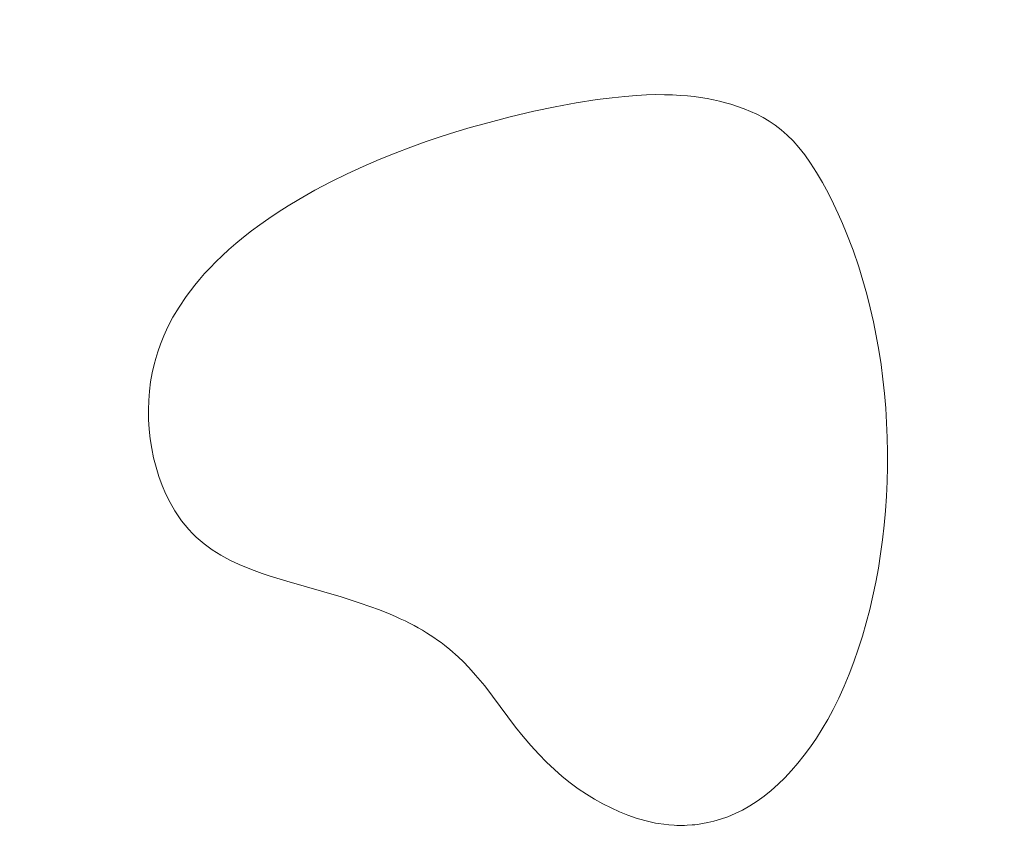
# Model space of a CAD drawing. Header units: millimetres. Extents: x -159 to 180, y -161 to 116.
# Tile 286 of 656: x -115 to -105, y 68 to 76. Entities that reach past the tile are written whole.
import ezdxf

# ---------------------------------------------------------------- set-up
doc = ezdxf.new("R2010")
doc.units = ezdxf.units.MM
doc.header["$MEASUREMENT"] = 0
doc.layers.add('Layer 1', color=7, linetype='Continuous')

msp = doc.modelspace()

# ---------------------------------------------------------------- linework, layer by layer
at = {"layer": 'Layer 1', "color": 18, "lineweight": 9}
for points, knots in [([(-158.5852, -104.074), (-158.5852, -104.074), (179.5952, -104.074), (179.5952, -104.074), (179.5952, -104.074), (179.5952, -104.074), (179.5952, 115.719), (179.5952, 115.719), (179.5952, 115.719), (179.5952, 115.719), (-158.5852, 115.719), (-158.5852, 115.719), (-158.5852, 115.719), (-158.5852, 115.719), (-158.5852, -104.074), (-158.5852, -104.074)], [0, 0, 0, 0, 0.2, 0.2, 0.2, 0.2, 0.4, 0.4, 0.4, 0.4, 0.6, 0.6, 0.6, 0.6, 1, 1, 1, 1]), ([(-53.028, 102.6565), (-53.028, 102.6565), (-53.028, 107.425), (-53.028, 107.425), (-53.028, 107.425), (-53.028, 107.425), (-57.7969, 107.425), (-57.7969, 107.425), (-57.7969, 107.425), (-57.7969, 107.425), (-57.7969, 110.425), (-57.7969, 110.425), (-57.7969, 110.425), (-57.7969, 110.425), (-65.7565, 110.425), (-65.7565, 110.425), (-65.7565, 110.425), (-65.7565, 110.425), (-65.7565, 107.425), (-65.7565, 107.425), (-65.7565, 107.425), (-65.7565, 107.425), (-73.4619, 107.425), (-73.4619, 107.425), (-73.4619, 107.425), (-73.4619, 107.425), (-73.4619, 110.425), (-73.4619, 110.425), (-73.4619, 110.425), (-73.4619, 110.425), (-81.4214, 110.425), (-81.4214, 110.425), (-81.4214, 110.425), (-81.4214, 110.425), (-81.4214, 107.425), (-81.4214, 107.425), (-81.4214, 107.425), (-81.4214, 107.425), (-89.1268, 107.425), (-89.1268, 107.425), (-89.1268, 107.425), (-89.1268, 107.425), (-89.1268, 110.425), (-89.1268, 110.425), (-89.1268, 110.425), (-89.1268, 110.425), (-97.0863, 110.425), (-97.0863, 110.425), (-97.0863, 110.425), (-97.0863, 110.425), (-97.0863, 107.425), (-97.0863, 107.425), (-97.0863, 107.425), (-97.0863, 107.425), (-104.7918, 107.425), (-104.7918, 107.425), (-104.7918, 107.425), (-104.7918, 107.425), (-104.7918, 110.425), (-104.7918, 110.425), (-104.7918, 110.425), (-104.7918, 110.425), (-112.7512, 110.425), (-112.7512, 110.425), (-112.7512, 110.425), (-112.7512, 110.425), (-112.7512, 107.425), (-112.7512, 107.425), (-112.7512, 107.425), (-112.7512, 107.425), (-120.4567, 107.425), (-120.4567, 107.425), (-120.4567, 107.425), (-120.4567, 107.425), (-120.4567, 110.425), (-120.4567, 110.425), (-120.4567, 110.425), (-120.4567, 110.425), (-128.4161, 110.425), (-128.4161, 110.425), (-128.4161, 110.425), (-128.4161, 110.425), (-128.4161, 107.425), (-128.4161, 107.425), (-128.4161, 107.425), (-128.4161, 107.425), (-136.1216, 107.425), (-136.1216, 107.425), (-136.1216, 107.425), (-136.1216, 107.425), (-136.1216, 110.425), (-136.1216, 110.425), (-136.1216, 110.425), (-136.1216, 110.425), (-144.0811, 110.425), (-144.0811, 110.425), (-144.0811, 110.425), (-144.0811, 110.425), (-144.0811, 107.425), (-144.0811, 107.425), (-144.0811, 107.425), (-144.0811, 107.425), (-148.85, 107.425), (-148.85, 107.425), (-148.85, 107.425), (-148.85, 107.425), (-148.85, 102.6565), (-148.85, 102.6565), (-148.85, 102.6565), (-148.85, 102.6565), (-151.85, 102.6565), (-151.85, 102.6565), (-151.85, 102.6565), (-151.85, 102.6565), (-151.85, 94.6965), (-151.85, 94.6965), (-151.85, 94.6965), (-151.85, 94.6965), (-148.85, 94.6965), (-148.85, 94.6965), (-148.85, 94.6965), (-148.85, 94.6965), (-148.85, 86.9914), (-148.85, 86.9914), (-148.85, 86.9914), (-148.85, 86.9914), (-151.85, 86.9914), (-151.85, 86.9914), (-151.85, 86.9914), (-151.85, 86.9914), (-151.85, 79.0315), (-151.85, 79.0315), (-151.85, 79.0315), (-151.85, 79.0315), (-148.85, 79.0315), (-148.85, 79.0315), (-148.85, 79.0315), (-148.85, 79.0315), (-148.85, 71.3264), (-148.85, 71.3264), (-148.85, 71.3264), (-148.85, 71.3264), (-151.85, 71.3264), (-151.85, 71.3264), (-151.85, 71.3264), (-151.85, 71.3264), (-151.85, 63.3664), (-151.85, 63.3664), (-151.85, 63.3664), (-151.85, 63.3664), (-148.85, 63.3664), (-148.85, 63.3664), (-148.85, 63.3664), (-148.85, 63.3664), (-148.85, 55.6614), (-148.85, 55.6614), (-148.85, 55.6614), (-148.85, 55.6614), (-151.85, 55.6614), (-151.85, 55.6614), (-151.85, 55.6614), (-151.85, 55.6614), (-151.85, 47.7024), (-151.85, 47.7024), (-151.85, 47.7024), (-151.85, 47.7024), (-148.85, 47.7024), (-148.85, 47.7024), (-148.85, 47.7024), (-148.85, 47.7024), (-148.85, 39.9963), (-148.85, 39.9963), (-148.85, 39.9963), (-148.85, 39.9963), (-151.85, 39.9963), (-151.85, 39.9963), (-151.85, 39.9963), (-151.85, 39.9963), (-151.85, 32.0364), (-151.85, 32.0364), (-151.85, 32.0364), (-151.85, 32.0364), (-148.85, 32.0364), (-148.85, 32.0364), (-148.85, 32.0364), (-148.85, 32.0364), (-148.85, 24.3313), (-148.85, 24.3313), (-148.85, 24.3313), (-148.85, 24.3313), (-151.85, 24.3313), (-151.85, 24.3313), (-151.85, 24.3313), (-151.85, 24.3313), (-151.85, 16.3723), (-151.85, 16.3723), (-151.85, 16.3723), (-151.85, 16.3723), (-148.85, 16.3723), (-148.85, 16.3723), (-148.85, 16.3723), (-148.85, 16.3723), (-148.85, 11.6028), (-148.85, 11.6028), (-148.85, 11.6028), (-148.85, 11.6028), (-144.0811, 11.6028), (-144.0811, 11.6028), (-144.0811, 11.6028), (-144.0811, 11.6028), (-144.0811, 8.6028), (-144.0811, 8.6028), (-144.0811, 8.6028), (-144.0811, 8.6028), (-136.1216, 8.6028), (-136.1216, 8.6028), (-136.1216, 8.6028), (-136.1216, 8.6028), (-136.1216, 11.6028), (-136.1216, 11.6028), (-136.1216, 11.6028), (-136.1216, 11.6028), (-128.4161, 11.6028), (-128.4161, 11.6028), (-128.4161, 11.6028), (-128.4161, 11.6028), (-128.4161, 8.6028), (-128.4161, 8.6028), (-128.4161, 8.6028), (-128.4161, 8.6028), (-120.4567, 8.6028), (-120.4567, 8.6028), (-120.4567, 8.6028), (-120.4567, 8.6028), (-120.4567, 11.6028), (-120.4567, 11.6028), (-120.4567, 11.6028), (-120.4567, 11.6028), (-112.7512, 11.6028), (-112.7512, 11.6028), (-112.7512, 11.6028), (-112.7512, 11.6028), (-112.7512, 8.6028), (-112.7512, 8.6028), (-112.7512, 8.6028), (-112.7512, 8.6028), (-104.7918, 8.6028), (-104.7918, 8.6028), (-104.7918, 8.6028), (-104.7918, 8.6028), (-104.7918, 11.6028), (-104.7918, 11.6028), (-104.7918, 11.6028), (-104.7918, 11.6028), (-97.0863, 11.6028), (-97.0863, 11.6028), (-97.0863, 11.6028), (-97.0863, 11.6028), (-97.0863, 8.6028), (-97.0863, 8.6028), (-97.0863, 8.6028), (-97.0863, 8.6028), (-89.1268, 8.6028), (-89.1268, 8.6028), (-89.1268, 8.6028), (-89.1268, 8.6028), (-89.1268, 11.6028), (-89.1268, 11.6028), (-89.1268, 11.6028), (-89.1268, 11.6028), (-81.4214, 11.6028), (-81.4214, 11.6028), (-81.4214, 11.6028), (-81.4214, 11.6028), (-81.4214, 8.6028), (-81.4214, 8.6028), (-81.4214, 8.6028), (-81.4214, 8.6028), (-73.4619, 8.6028), (-73.4619, 8.6028), (-73.4619, 8.6028), (-73.4619, 8.6028), (-73.4619, 11.6028), (-73.4619, 11.6028), (-73.4619, 11.6028), (-73.4619, 11.6028), (-65.7565, 11.6028), (-65.7565, 11.6028), (-65.7565, 11.6028), (-65.7565, 11.6028), (-65.7565, 8.6028), (-65.7565, 8.6028), (-65.7565, 8.6028), (-65.7565, 8.6028), (-57.7969, 8.6028), (-57.7969, 8.6028), (-57.7969, 8.6028), (-57.7969, 8.6028), (-57.7969, 11.6028), (-57.7969, 11.6028), (-57.7969, 11.6028), (-57.7969, 11.6028), (-53.028, 11.6028), (-53.028, 11.6028), (-53.028, 11.6028), (-53.028, 11.6028), (-53.028, 16.3723), (-53.028, 16.3723), (-53.028, 16.3723), (-53.028, 16.3723), (-50.028, 16.3723), (-50.028, 16.3723), (-50.028, 16.3723), (-50.028, 16.3723), (-50.028, 24.3313), (-50.028, 24.3313), (-50.028, 24.3313), (-50.028, 24.3313), (-53.028, 24.3313), (-53.028, 24.3313), (-53.028, 24.3313), (-53.028, 24.3313), (-53.028, 32.0364), (-53.028, 32.0364), (-53.028, 32.0364), (-53.028, 32.0364), (-50.028, 32.0364), (-50.028, 32.0364), (-50.028, 32.0364), (-50.028, 32.0364), (-50.028, 39.9963), (-50.028, 39.9963), (-50.028, 39.9963), (-50.028, 39.9963), (-53.028, 39.9963), (-53.028, 39.9963), (-53.028, 39.9963), (-53.028, 39.9963), (-53.028, 47.7024), (-53.028, 47.7024), (-53.028, 47.7024), (-53.028, 47.7024), (-50.028, 47.7024), (-50.028, 47.7024), (-50.028, 47.7024), (-50.028, 47.7024), (-50.028, 55.6614), (-50.028, 55.6614), (-50.028, 55.6614), (-50.028, 55.6614), (-53.028, 55.6614), (-53.028, 55.6614), (-53.028, 55.6614), (-53.028, 55.6614), (-53.028, 63.3664), (-53.028, 63.3664), (-53.028, 63.3664), (-53.028, 63.3664), (-50.028, 63.3664), (-50.028, 63.3664), (-50.028, 63.3664), (-50.028, 63.3664), (-50.028, 71.3264), (-50.028, 71.3264), (-50.028, 71.3264), (-50.028, 71.3264), (-53.028, 71.3264), (-53.028, 71.3264), (-53.028, 71.3264), (-53.028, 71.3264), (-53.028, 79.0315), (-53.028, 79.0315), (-53.028, 79.0315), (-53.028, 79.0315), (-50.028, 79.0315), (-50.028, 79.0315), (-50.028, 79.0315), (-50.028, 79.0315), (-50.028, 86.9914), (-50.028, 86.9914), (-50.028, 86.9914), (-50.028, 86.9914), (-53.028, 86.9914), (-53.028, 86.9914), (-53.028, 86.9914), (-53.028, 86.9914), (-53.028, 94.6965), (-53.028, 94.6965), (-53.028, 94.6965), (-53.028, 94.6965), (-50.028, 94.6965), (-50.028, 94.6965), (-50.028, 94.6965), (-50.028, 94.6965), (-50.028, 102.6565), (-50.028, 102.6565), (-50.028, 102.6565), (-50.028, 102.6565), (-53.028, 102.6565), (-53.028, 102.6565)], [0, 0, 0, 0, 0.009901, 0.009901, 0.009901, 0.009901, 0.019802, 0.019802, 0.019802, 0.019802, 0.029703, 0.029703, 0.029703, 0.029703, 0.039604, 0.039604, 0.039604, 0.039604, 0.049505, 0.049505, 0.049505, 0.049505, 0.059406, 0.059406, 0.059406, 0.059406, 0.069307, 0.069307, 0.069307, 0.069307, 0.079208, 0.079208, 0.079208, 0.079208, 0.089109, 0.089109, 0.089109, 0.089109, 0.09901, 0.09901, 0.09901, 0.09901, 0.108911, 0.108911, 0.108911, 0.108911, 0.118812, 0.118812, 0.118812, 0.118812, 0.128713, 0.128713, 0.128713, 0.128713, 0.138614, 0.138614, 0.138614, 0.138614, 0.148515, 0.148515, 0.148515, 0.148515, 0.158416, 0.158416, 0.158416, 0.158416, 0.168317, 0.168317, 0.168317, 0.168317, 0.178218, 0.178218, 0.178218, 0.178218, 0.188119, 0.188119, 0.188119, 0.188119, 0.19802, 0.19802, 0.19802, 0.19802, 0.207921, 0.207921, 0.207921, 0.207921, 0.217822, 0.217822, 0.217822, 0.217822, 0.227723, 0.227723, 0.227723, 0.227723, 0.237624, 0.237624, 0.237624, 0.237624, 0.247525, 0.247525, 0.247525, 0.247525, 0.257426, 0.257426, 0.257426, 0.257426, 0.267327, 0.267327, 0.267327, 0.267327, 0.277228, 0.277228, 0.277228, 0.277228, 0.287129, 0.287129, 0.287129, 0.287129, 0.29703, 0.29703, 0.29703, 0.29703, 0.306931, 0.306931, 0.306931, 0.306931, 0.316832, 0.316832, 0.316832, 0.316832, 0.326733, 0.326733, 0.326733, 0.326733, 0.336634, 0.336634, 0.336634, 0.336634, 0.346535, 0.346535, 0.346535, 0.346535, 0.356436, 0.356436, 0.356436, 0.356436, 0.366337, 0.366337, 0.366337, 0.366337, 0.376238, 0.376238, 0.376238, 0.376238, 0.386139, 0.386139, 0.386139, 0.386139, 0.39604, 0.39604, 0.39604, 0.39604, 0.405941, 0.405941, 0.405941, 0.405941, 0.415842, 0.415842, 0.415842, 0.415842, 0.425743, 0.425743, 0.425743, 0.425743, 0.435644, 0.435644, 0.435644, 0.435644, 0.445545, 0.445545, 0.445545, 0.445545, 0.455446, 0.455446, 0.455446, 0.455446, 0.465347, 0.465347, 0.465347, 0.465347, 0.475248, 0.475248, 0.475248, 0.475248, 0.485149, 0.485149, 0.485149, 0.485149, 0.49505, 0.49505, 0.49505, 0.49505, 0.50495, 0.50495, 0.50495, 0.50495, 0.514851, 0.514851, 0.514851, 0.514851, 0.524752, 0.524752, 0.524752, 0.524752, 0.534653, 0.534653, 0.534653, 0.534653, 0.544554, 0.544554, 0.544554, 0.544554, 0.554455, 0.554455, 0.554455, 0.554455, 0.564356, 0.564356, 0.564356, 0.564356, 0.574257, 0.574257, 0.574257, 0.574257, 0.584158, 0.584158, 0.584158, 0.584158, 0.594059, 0.594059, 0.594059, 0.594059, 0.60396, 0.60396, 0.60396, 0.60396, 0.613861, 0.613861, 0.613861, 0.613861, 0.623762, 0.623762, 0.623762, 0.623762, 0.633663, 0.633663, 0.633663, 0.633663, 0.643564, 0.643564, 0.643564, 0.643564, 0.653465, 0.653465, 0.653465, 0.653465, 0.663366, 0.663366, 0.663366, 0.663366, 0.673267, 0.673267, 0.673267, 0.673267, 0.683168, 0.683168, 0.683168, 0.683168, 0.693069, 0.693069, 0.693069, 0.693069, 0.70297, 0.70297, 0.70297, 0.70297, 0.712871, 0.712871, 0.712871, 0.712871, 0.722772, 0.722772, 0.722772, 0.722772, 0.732673, 0.732673, 0.732673, 0.732673, 0.742574, 0.742574, 0.742574, 0.742574, 0.752475, 0.752475, 0.752475, 0.752475, 0.762376, 0.762376, 0.762376, 0.762376, 0.772277, 0.772277, 0.772277, 0.772277, 0.782178, 0.782178, 0.782178, 0.782178, 0.792079, 0.792079, 0.792079, 0.792079, 0.80198, 0.80198, 0.80198, 0.80198, 0.811881, 0.811881, 0.811881, 0.811881, 0.821782, 0.821782, 0.821782, 0.821782, 0.831683, 0.831683, 0.831683, 0.831683, 0.841584, 0.841584, 0.841584, 0.841584, 0.851485, 0.851485, 0.851485, 0.851485, 0.861386, 0.861386, 0.861386, 0.861386, 0.871287, 0.871287, 0.871287, 0.871287, 0.881188, 0.881188, 0.881188, 0.881188, 0.891089, 0.891089, 0.891089, 0.891089, 0.90099, 0.90099, 0.90099, 0.90099, 0.910891, 0.910891, 0.910891, 0.910891, 0.920792, 0.920792, 0.920792, 0.920792, 0.930693, 0.930693, 0.930693, 0.930693, 0.940594, 0.940594, 0.940594, 0.940594, 0.950495, 0.950495, 0.950495, 0.950495, 0.960396, 0.960396, 0.960396, 0.960396, 0.970297, 0.970297, 0.970297, 0.970297, 0.980198, 0.980198, 0.980198, 0.980198, 1, 1, 1, 1]), ([(-109.7831, 74.9934), (-109.7831, 74.9934), (-110.0211, 74.9367), (-110.0211, 74.9367), (-110.0211, 74.9367), (-110.0211, 74.9367), (-110.2839, 74.868), (-110.2839, 74.868), (-110.2839, 74.868), (-110.2839, 74.868), (-110.4233, 74.8286), (-110.4233, 74.8286), (-110.4233, 74.8286), (-110.4233, 74.8286), (-110.5674, 74.7856), (-110.5674, 74.7856), (-110.5674, 74.7856), (-110.5674, 74.7856), (-110.7155, 74.7387), (-110.7155, 74.7387), (-110.7155, 74.7387), (-110.7155, 74.7387), (-110.8673, 74.6877), (-110.8673, 74.6877), (-110.8673, 74.6877), (-110.8673, 74.6877), (-111.0222, 74.6323), (-111.0222, 74.6323), (-111.0222, 74.6323), (-111.0222, 74.6323), (-111.1796, 74.5725), (-111.1796, 74.5725), (-111.1796, 74.5725), (-111.1796, 74.5725), (-111.339, 74.5078), (-111.339, 74.5078), (-111.339, 74.5078), (-111.339, 74.5078), (-111.5, 74.4382), (-111.5, 74.4382), (-111.5, 74.4382), (-111.5, 74.4382), (-111.6619, 74.3633), (-111.6619, 74.3633), (-111.6619, 74.3633), (-111.6619, 74.3633), (-111.8244, 74.283), (-111.8244, 74.283), (-111.8244, 74.283), (-111.8244, 74.283), (-111.9867, 74.1971), (-111.9867, 74.1971), (-111.9867, 74.1971), (-111.9867, 74.1971), (-112.1485, 74.1052), (-112.1485, 74.1052), (-112.1485, 74.1052), (-112.1485, 74.1052), (-112.254, 74.0416), (-112.254, 74.0416), (-112.254, 74.0416), (-112.254, 74.0416), (-112.3542, 73.9779), (-112.3542, 73.9779), (-112.3542, 73.9779), (-112.3542, 73.9779), (-112.4492, 73.9144), (-112.4492, 73.9144), (-112.4492, 73.9144), (-112.4492, 73.9144), (-112.5393, 73.851), (-112.5393, 73.851), (-112.5393, 73.851), (-112.5393, 73.851), (-112.6244, 73.7878), (-112.6244, 73.7878), (-112.6244, 73.7878), (-112.6244, 73.7878), (-112.7048, 73.7249), (-112.7048, 73.7249), (-112.7048, 73.7249), (-112.7048, 73.7249), (-112.7807, 73.6624), (-112.7807, 73.6624), (-112.7807, 73.6624), (-112.7807, 73.6624), (-112.8521, 73.6004), (-112.8521, 73.6004), (-112.8521, 73.6004), (-112.8521, 73.6004), (-112.9192, 73.5389), (-112.9192, 73.5389), (-112.9192, 73.5389), (-112.9192, 73.5389), (-112.9821, 73.478), (-112.9821, 73.478), (-112.9821, 73.478), (-112.9821, 73.478), (-113.0411, 73.4177), (-113.0411, 73.4177), (-113.0411, 73.4177), (-113.0411, 73.4177), (-113.0961, 73.3583), (-113.0961, 73.3583), (-113.0961, 73.3583), (-113.0961, 73.3583), (-113.1474, 73.2996), (-113.1474, 73.2996), (-113.1474, 73.2996), (-113.1474, 73.2996), (-113.1952, 73.2419), (-113.1952, 73.2419), (-113.1952, 73.2419), (-113.1952, 73.2419), (-113.2805, 73.1295), (-113.2805, 73.1295), (-113.2805, 73.1295), (-113.2805, 73.1295), (-113.3531, 73.0217), (-113.3531, 73.0217), (-113.3531, 73.0217), (-113.3531, 73.0217), (-113.4142, 72.919), (-113.4142, 72.919), (-113.4142, 72.919), (-113.4142, 72.919), (-113.465, 72.822), (-113.465, 72.822), (-113.465, 72.822), (-113.465, 72.822), (-113.5066, 72.7315), (-113.5066, 72.7315), (-113.5066, 72.7315), (-113.5066, 72.7315), (-113.54, 72.6479), (-113.54, 72.6479), (-113.54, 72.6479), (-113.54, 72.6479), (-113.5666, 72.5719), (-113.5666, 72.5719), (-113.5666, 72.5719), (-113.5666, 72.5719), (-113.5873, 72.5041), (-113.5873, 72.5041), (-113.5873, 72.5041), (-113.5873, 72.5041), (-113.6033, 72.4451), (-113.6033, 72.4451), (-113.6033, 72.4451), (-113.6033, 72.4451), (-113.6233, 72.3584), (-113.6233, 72.3584), (-113.6233, 72.3584), (-113.6233, 72.3584), (-113.639, 72.2689), (-113.639, 72.2689), (-113.639, 72.2689), (-113.639, 72.2689), (-113.6505, 72.1768), (-113.6505, 72.1768), (-113.6505, 72.1768), (-113.6505, 72.1768), (-113.6577, 72.0829), (-113.6577, 72.0829), (-113.6577, 72.0829), (-113.6577, 72.0829), (-113.6605, 71.9874), (-113.6605, 71.9874), (-113.6605, 71.9874), (-113.6605, 71.9874), (-113.6591, 71.8909), (-113.6591, 71.8909), (-113.6591, 71.8909), (-113.6591, 71.8909), (-113.6532, 71.7938), (-113.6532, 71.7938), (-113.6532, 71.7938), (-113.6532, 71.7938), (-113.6429, 71.6966), (-113.6429, 71.6966), (-113.6429, 71.6966), (-113.6429, 71.6966), (-113.6281, 71.5998), (-113.6281, 71.5998), (-113.6281, 71.5998), (-113.6281, 71.5998), (-113.6088, 71.5039), (-113.6088, 71.5039), (-113.6088, 71.5039), (-113.6088, 71.5039), (-113.585, 71.4093), (-113.585, 71.4093), (-113.585, 71.4093), (-113.585, 71.4093), (-113.5567, 71.3164), (-113.5567, 71.3164), (-113.5567, 71.3164), (-113.5567, 71.3164), (-113.5237, 71.2259), (-113.5237, 71.2259), (-113.5237, 71.2259), (-113.5237, 71.2259), (-113.4861, 71.138), (-113.4861, 71.138), (-113.4861, 71.138), (-113.4861, 71.138), (-113.4438, 71.0534), (-113.4438, 71.0534), (-113.4438, 71.0534), (-113.4438, 71.0534), (-113.3968, 70.9724), (-113.3968, 70.9724), (-113.3968, 70.9724), (-113.3968, 70.9724), (-113.3629, 70.9205), (-113.3629, 70.9205), (-113.3629, 70.9205), (-113.3629, 70.9205), (-113.3281, 70.8718), (-113.3281, 70.8718), (-113.3281, 70.8718), (-113.3281, 70.8718), (-113.2926, 70.8262), (-113.2926, 70.8262), (-113.2926, 70.8262), (-113.2926, 70.8262), (-113.2562, 70.7834), (-113.2562, 70.7834), (-113.2562, 70.7834), (-113.2562, 70.7834), (-113.2189, 70.7435), (-113.2189, 70.7435), (-113.2189, 70.7435), (-113.2189, 70.7435), (-113.1808, 70.706), (-113.1808, 70.706), (-113.1808, 70.706), (-113.1808, 70.706), (-113.1418, 70.6709), (-113.1418, 70.6709), (-113.1418, 70.6709), (-113.1418, 70.6709), (-113.1018, 70.638), (-113.1018, 70.638), (-113.1018, 70.638), (-113.1018, 70.638), (-113.0192, 70.5779), (-113.0192, 70.5779), (-113.0192, 70.5779), (-113.0192, 70.5779), (-112.9328, 70.5243), (-112.9328, 70.5243), (-112.9328, 70.5243), (-112.9328, 70.5243), (-112.8424, 70.4758), (-112.8424, 70.4758), (-112.8424, 70.4758), (-112.8424, 70.4758), (-112.7479, 70.4309), (-112.7479, 70.4309), (-112.7479, 70.4309), (-112.7479, 70.4309), (-112.6729, 70.3996), (-112.6729, 70.3996), (-112.6729, 70.3996), (-112.6729, 70.3996), (-112.5957, 70.3694), (-112.5957, 70.3694), (-112.5957, 70.3694), (-112.5957, 70.3694), (-112.5164, 70.3411), (-112.5164, 70.3411), (-112.5164, 70.3411), (-112.5164, 70.3411), (-112.4352, 70.3137), (-112.4352, 70.3137), (-112.4352, 70.3137), (-112.4352, 70.3137), (-112.267, 70.262), (-112.267, 70.262), (-112.267, 70.262), (-112.267, 70.262), (-111.7233, 70.1047), (-111.7233, 70.1047), (-111.7233, 70.1047), (-111.7233, 70.1047), (-111.5311, 70.0432), (-111.5311, 70.0432), (-111.5311, 70.0432), (-111.5311, 70.0432), (-111.4335, 70.009), (-111.4335, 70.009), (-111.4335, 70.009), (-111.4335, 70.009), (-111.3347, 69.9729), (-111.3347, 69.9729), (-111.3347, 69.9729), (-111.3347, 69.9729), (-111.2274, 69.9299), (-111.2274, 69.9299), (-111.2274, 69.9299), (-111.2274, 69.9299), (-111.1764, 69.9075), (-111.1764, 69.9075), (-111.1764, 69.9075), (-111.1764, 69.9075), (-111.1271, 69.885), (-111.1271, 69.885), (-111.1271, 69.885), (-111.1271, 69.885), (-111.0794, 69.8625), (-111.0794, 69.8625), (-111.0794, 69.8625), (-111.0794, 69.8625), (-111.0333, 69.8391), (-111.0333, 69.8391), (-111.0333, 69.8391), (-111.0333, 69.8391), (-110.9888, 69.8166), (-110.9888, 69.8166), (-110.9888, 69.8166), (-110.9888, 69.8166), (-110.9458, 69.7922), (-110.9458, 69.7922), (-110.9458, 69.7922), (-110.9458, 69.7922), (-110.9043, 69.7688), (-110.9043, 69.7688), (-110.9043, 69.7688), (-110.9043, 69.7688), (-110.8641, 69.7444), (-110.8641, 69.7444), (-110.8641, 69.7444), (-110.8641, 69.7444), (-110.8253, 69.72), (-110.8253, 69.72), (-110.8253, 69.72), (-110.8253, 69.72), (-110.7878, 69.6946), (-110.7878, 69.6946), (-110.7878, 69.6946), (-110.7878, 69.6946), (-110.7516, 69.6702), (-110.7516, 69.6702), (-110.7516, 69.6702), (-110.7516, 69.6702), (-110.7164, 69.6448), (-110.7164, 69.6448), (-110.7164, 69.6448), (-110.7164, 69.6448), (-110.6826, 69.6184), (-110.6826, 69.6184), (-110.6826, 69.6184), (-110.6826, 69.6184), (-110.6287, 69.5761), (-110.6287, 69.5761), (-110.6287, 69.5761), (-110.6287, 69.5761), (-110.5429, 69.5002), (-110.5429, 69.5002), (-110.5429, 69.5002), (-110.5429, 69.5002), (-110.4903, 69.4501), (-110.4903, 69.4501), (-110.4903, 69.4501), (-110.4903, 69.4501), (-110.4359, 69.3944), (-110.4359, 69.3944), (-110.4359, 69.3944), (-110.4359, 69.3944), (-110.3684, 69.3186), (-110.3684, 69.3186), (-110.3684, 69.3186), (-110.3684, 69.3186), (-110.2765, 69.2082), (-110.2765, 69.2082), (-110.2765, 69.2082), (-110.2765, 69.2082), (-109.9678, 68.7952), (-109.9678, 68.7952), (-109.9678, 68.7952), (-109.9678, 68.7952), (-109.8904, 68.6986), (-109.8904, 68.6986), (-109.8904, 68.6986), (-109.8904, 68.6986), (-109.8126, 68.6078), (-109.8126, 68.6078), (-109.8126, 68.6078), (-109.8126, 68.6078), (-109.7343, 68.5224), (-109.7343, 68.5224), (-109.7343, 68.5224), (-109.7343, 68.5224), (-109.6555, 68.4425), (-109.6555, 68.4425), (-109.6555, 68.4425), (-109.6555, 68.4425), (-109.5762, 68.3677), (-109.5762, 68.3677), (-109.5762, 68.3677), (-109.5762, 68.3677), (-109.4964, 68.2981), (-109.4964, 68.2981), (-109.4964, 68.2981), (-109.4964, 68.2981), (-109.4161, 68.2335), (-109.4161, 68.2335), (-109.4161, 68.2335), (-109.4161, 68.2335), (-109.3353, 68.1737), (-109.3353, 68.1737), (-109.3353, 68.1737), (-109.3353, 68.1737), (-109.2539, 68.1186), (-109.2539, 68.1186), (-109.2539, 68.1186), (-109.2539, 68.1186), (-109.1719, 68.068), (-109.1719, 68.068), (-109.1719, 68.068), (-109.1719, 68.068), (-109.0893, 68.0219), (-109.0893, 68.0219), (-109.0893, 68.0219), (-109.0893, 68.0219), (-109.0062, 67.98), (-109.0062, 67.98), (-109.0062, 67.98), (-109.0062, 67.98), (-108.9224, 67.9423), (-108.9224, 67.9423), (-108.9224, 67.9423), (-108.9224, 67.9423), (-108.838, 67.9086), (-108.838, 67.9086), (-108.838, 67.9086), (-108.838, 67.9086), (-108.753, 67.8788), (-108.753, 67.8788), (-108.753, 67.8788), (-108.753, 67.8788), (-108.6674, 67.8528), (-108.6674, 67.8528), (-108.6674, 67.8528), (-108.6674, 67.8528), (-108.6397, 67.8459), (-108.6397, 67.8459), (-108.6397, 67.8459), (-108.6397, 67.8459), (-108.6122, 67.8401), (-108.6122, 67.8401), (-108.6122, 67.8401), (-108.6122, 67.8401), (-108.5848, 67.8342), (-108.5848, 67.8342), (-108.5848, 67.8342), (-108.5848, 67.8342), (-108.5576, 67.8284), (-108.5576, 67.8284), (-108.5576, 67.8284), (-108.5576, 67.8284), (-108.5304, 67.8235), (-108.5304, 67.8235), (-108.5304, 67.8235), (-108.5304, 67.8235), (-108.4764, 67.8157), (-108.4764, 67.8157), (-108.4764, 67.8157), (-108.4764, 67.8157), (-108.423, 67.8098), (-108.423, 67.8098), (-108.423, 67.8098), (-108.423, 67.8098), (-108.37, 67.8059), (-108.37, 67.8059), (-108.37, 67.8059), (-108.37, 67.8059), (-108.3438, 67.8049), (-108.3438, 67.8049), (-108.3438, 67.8049), (-108.3438, 67.8049), (-108.2655, 67.8049), (-108.2655, 67.8049), (-108.2655, 67.8049), (-108.2655, 67.8049), (-108.2396, 67.8059), (-108.2396, 67.8059), (-108.2396, 67.8059), (-108.2396, 67.8059), (-108.1884, 67.8098), (-108.1884, 67.8098), (-108.1884, 67.8098), (-108.1884, 67.8098), (-108.163, 67.8118), (-108.163, 67.8118), (-108.163, 67.8118), (-108.163, 67.8118), (-108.1376, 67.8147), (-108.1376, 67.8147), (-108.1376, 67.8147), (-108.1376, 67.8147), (-108.0873, 67.8225), (-108.0873, 67.8225), (-108.0873, 67.8225), (-108.0873, 67.8225), (-108.0327, 67.8327), (-108.0327, 67.8327), (-108.0327, 67.8327), (-108.0327, 67.8327), (-107.9713, 67.8476), (-107.9713, 67.8476), (-107.9713, 67.8476), (-107.9713, 67.8476), (-107.904, 67.8674), (-107.904, 67.8674), (-107.904, 67.8674), (-107.904, 67.8674), (-107.8321, 67.8923), (-107.8321, 67.8923), (-107.8321, 67.8923), (-107.8321, 67.8923), (-107.757, 67.9232), (-107.757, 67.9232), (-107.757, 67.9232), (-107.757, 67.9232), (-107.6826, 67.9595), (-107.6826, 67.9595), (-107.6826, 67.9595), (-107.6826, 67.9595), (-107.609, 68.0012), (-107.609, 68.0012), (-107.609, 68.0012), (-107.609, 68.0012), (-107.5363, 68.048), (-107.5363, 68.048), (-107.5363, 68.048), (-107.5363, 68.048), (-107.4646, 68.1), (-107.4646, 68.1), (-107.4646, 68.1), (-107.4646, 68.1), (-107.394, 68.1569), (-107.394, 68.1569), (-107.394, 68.1569), (-107.394, 68.1569), (-107.3246, 68.2186), (-107.3246, 68.2186), (-107.3246, 68.2186), (-107.3246, 68.2186), (-107.2565, 68.285), (-107.2565, 68.285), (-107.2565, 68.285), (-107.2565, 68.285), (-107.1898, 68.3561), (-107.1898, 68.3561), (-107.1898, 68.3561), (-107.1898, 68.3561), (-107.1247, 68.4316), (-107.1247, 68.4316), (-107.1247, 68.4316), (-107.1247, 68.4316), (-107.0612, 68.5114), (-107.0612, 68.5114), (-107.0612, 68.5114), (-107.0612, 68.5114), (-106.9995, 68.5955), (-106.9995, 68.5955), (-106.9995, 68.5955), (-106.9995, 68.5955), (-106.9396, 68.6836), (-106.9396, 68.6836), (-106.9396, 68.6836), (-106.9396, 68.6836), (-106.8818, 68.7757), (-106.8818, 68.7757), (-106.8818, 68.7757), (-106.8818, 68.7757), (-106.826, 68.8717), (-106.826, 68.8717), (-106.826, 68.8717), (-106.826, 68.8717), (-106.7723, 68.9714), (-106.7723, 68.9714), (-106.7723, 68.9714), (-106.7723, 68.9714), (-106.7151, 69.0869), (-106.7151, 69.0869), (-106.7151, 69.0869), (-106.7151, 69.0869), (-106.661, 69.2057), (-106.661, 69.2057), (-106.661, 69.2057), (-106.661, 69.2057), (-106.61, 69.3276), (-106.61, 69.3276), (-106.61, 69.3276), (-106.61, 69.3276), (-106.5622, 69.4525), (-106.5622, 69.4525), (-106.5622, 69.4525), (-106.5622, 69.4525), (-106.5175, 69.5802), (-106.5175, 69.5802), (-106.5175, 69.5802), (-106.5175, 69.5802), (-106.4759, 69.7105), (-106.4759, 69.7105), (-106.4759, 69.7105), (-106.4759, 69.7105), (-106.4375, 69.8433), (-106.4375, 69.8433), (-106.4375, 69.8433), (-106.4375, 69.8433), (-106.4022, 69.9783), (-106.4022, 69.9783), (-106.4022, 69.9783), (-106.4022, 69.9783), (-106.3701, 70.1153), (-106.3701, 70.1153), (-106.3701, 70.1153), (-106.3701, 70.1153), (-106.3412, 70.2543), (-106.3412, 70.2543), (-106.3412, 70.2543), (-106.3412, 70.2543), (-106.3154, 70.395), (-106.3154, 70.395), (-106.3154, 70.395), (-106.3154, 70.395), (-106.2928, 70.5372), (-106.2928, 70.5372), (-106.2928, 70.5372), (-106.2928, 70.5372), (-106.2733, 70.6807), (-106.2733, 70.6807), (-106.2733, 70.6807), (-106.2733, 70.6807), (-106.257, 70.8255), (-106.257, 70.8255), (-106.257, 70.8255), (-106.257, 70.8255), (-106.244, 70.9712), (-106.244, 70.9712), (-106.244, 70.9712), (-106.244, 70.9712), (-106.2341, 71.1177), (-106.2341, 71.1177), (-106.2341, 71.1177), (-106.2341, 71.1177), (-106.2274, 71.2649), (-106.2274, 71.2649), (-106.2274, 71.2649), (-106.2274, 71.2649), (-106.2239, 71.4125), (-106.2239, 71.4125), (-106.2239, 71.4125), (-106.2239, 71.4125), (-106.2236, 71.5604), (-106.2236, 71.5604), (-106.2236, 71.5604), (-106.2236, 71.5604), (-106.2265, 71.7083), (-106.2265, 71.7083), (-106.2265, 71.7083), (-106.2265, 71.7083), (-106.2326, 71.8562), (-106.2326, 71.8562), (-106.2326, 71.8562), (-106.2326, 71.8562), (-106.2419, 72.0038), (-106.2419, 72.0038), (-106.2419, 72.0038), (-106.2419, 72.0038), (-106.2545, 72.151), (-106.2545, 72.151), (-106.2545, 72.151), (-106.2545, 72.151), (-106.2703, 72.2975), (-106.2703, 72.2975), (-106.2703, 72.2975), (-106.2703, 72.2975), (-106.2893, 72.4433), (-106.2893, 72.4433), (-106.2893, 72.4433), (-106.2893, 72.4433), (-106.3115, 72.588), (-106.3115, 72.588), (-106.3115, 72.588), (-106.3115, 72.588), (-106.337, 72.7316), (-106.337, 72.7316), (-106.337, 72.7316), (-106.337, 72.7316), (-106.3658, 72.8738), (-106.3658, 72.8738), (-106.3658, 72.8738), (-106.3658, 72.8738), (-106.3978, 73.0145), (-106.3978, 73.0145), (-106.3978, 73.0145), (-106.3978, 73.0145), (-106.433, 73.1534), (-106.433, 73.1534), (-106.433, 73.1534), (-106.433, 73.1534), (-106.4715, 73.2905), (-106.4715, 73.2905), (-106.4715, 73.2905), (-106.4715, 73.2905), (-106.5132, 73.4255), (-106.5132, 73.4255), (-106.5132, 73.4255), (-106.5132, 73.4255), (-106.5711, 73.5957), (-106.5711, 73.5957), (-106.5711, 73.5957), (-106.5711, 73.5957), (-106.6384, 73.7722), (-106.6384, 73.7722), (-106.6384, 73.7722), (-106.6384, 73.7722), (-106.6769, 73.8644), (-106.6769, 73.8644), (-106.6769, 73.8644), (-106.6769, 73.8644), (-106.7194, 73.96), (-106.7194, 73.96), (-106.7194, 73.96), (-106.7194, 73.96), (-106.7664, 74.0596), (-106.7664, 74.0596), (-106.7664, 74.0596), (-106.7664, 74.0596), (-106.8184, 74.1638), (-106.8184, 74.1638), (-106.8184, 74.1638), (-106.8184, 74.1638), (-106.8786, 74.2762), (-106.8786, 74.2762), (-106.8786, 74.2762), (-106.8786, 74.2762), (-106.9382, 74.3781), (-106.9382, 74.3781), (-106.9382, 74.3781), (-106.9382, 74.3781), (-106.9975, 74.4703), (-106.9975, 74.4703), (-106.9975, 74.4703), (-106.9975, 74.4703), (-107.0565, 74.5532), (-107.0565, 74.5532), (-107.0565, 74.5532), (-107.0565, 74.5532), (-107.1155, 74.6276), (-107.1155, 74.6276), (-107.1155, 74.6276), (-107.1155, 74.6276), (-107.1745, 74.6941), (-107.1745, 74.6941), (-107.1745, 74.6941), (-107.1745, 74.6941), (-107.2337, 74.7533), (-107.2337, 74.7533), (-107.2337, 74.7533), (-107.2337, 74.7533), (-107.2933, 74.8058), (-107.2933, 74.8058), (-107.2933, 74.8058), (-107.2933, 74.8058), (-107.3534, 74.8524), (-107.3534, 74.8524), (-107.3534, 74.8524), (-107.3534, 74.8524), (-107.4141, 74.8935), (-107.4141, 74.8935), (-107.4141, 74.8935), (-107.4141, 74.8935), (-107.4756, 74.9299), (-107.4756, 74.9299), (-107.4756, 74.9299), (-107.4756, 74.9299), (-107.538, 74.9622), (-107.538, 74.9622), (-107.538, 74.9622), (-107.538, 74.9622), (-107.6014, 74.991), (-107.6014, 74.991), (-107.6014, 74.991), (-107.6014, 74.991), (-107.6661, 75.0169), (-107.6661, 75.0169), (-107.6661, 75.0169), (-107.6661, 75.0169), (-107.732, 75.0406), (-107.732, 75.0406), (-107.732, 75.0406), (-107.732, 75.0406), (-107.7995, 75.0627), (-107.7995, 75.0627), (-107.7995, 75.0627), (-107.7995, 75.0627), (-107.8549, 75.0791), (-107.8549, 75.0791), (-107.8549, 75.0791), (-107.8549, 75.0791), (-107.9136, 75.0943), (-107.9136, 75.0943), (-107.9136, 75.0943), (-107.9136, 75.0943), (-107.9751, 75.1082), (-107.9751, 75.1082), (-107.9751, 75.1082), (-107.9751, 75.1082), (-108.0389, 75.1207), (-108.0389, 75.1207), (-108.0389, 75.1207), (-108.0389, 75.1207), (-108.1044, 75.1316), (-108.1044, 75.1316), (-108.1044, 75.1316), (-108.1044, 75.1316), (-108.171, 75.1407), (-108.171, 75.1407), (-108.171, 75.1407), (-108.171, 75.1407), (-108.2382, 75.1479), (-108.2382, 75.1479), (-108.2382, 75.1479), (-108.2382, 75.1479), (-108.3054, 75.1531), (-108.3054, 75.1531), (-108.3054, 75.1531), (-108.3054, 75.1531), (-108.387, 75.1573), (-108.387, 75.1573), (-108.387, 75.1573), (-108.387, 75.1573), (-108.4695, 75.1599), (-108.4695, 75.1599), (-108.4695, 75.1599), (-108.4695, 75.1599), (-108.5559, 75.1602), (-108.5559, 75.1602), (-108.5559, 75.1602), (-108.5559, 75.1602), (-108.6489, 75.1579), (-108.6489, 75.1579), (-108.6489, 75.1579), (-108.6489, 75.1579), (-108.7513, 75.1523), (-108.7513, 75.1523), (-108.7513, 75.1523), (-108.7513, 75.1523), (-108.8662, 75.1431), (-108.8662, 75.1431), (-108.8662, 75.1431), (-108.8662, 75.1431), (-108.9962, 75.1296), (-108.9962, 75.1296), (-108.9962, 75.1296), (-108.9962, 75.1296), (-109.1442, 75.1116), (-109.1442, 75.1116), (-109.1442, 75.1116), (-109.1442, 75.1116), (-109.356, 75.0784), (-109.356, 75.0784), (-109.356, 75.0784), (-109.356, 75.0784), (-109.5692, 75.0383), (-109.5692, 75.0383), (-109.5692, 75.0383), (-109.5692, 75.0383), (-109.7831, 74.9934), (-109.7831, 74.9934)], [0, 0, 0, 0, 0.004545, 0.004545, 0.004545, 0.004545, 0.009091, 0.009091, 0.009091, 0.009091, 0.013636, 0.013636, 0.013636, 0.013636, 0.018182, 0.018182, 0.018182, 0.018182, 0.022727, 0.022727, 0.022727, 0.022727, 0.027273, 0.027273, 0.027273, 0.027273, 0.031818, 0.031818, 0.031818, 0.031818, 0.036364, 0.036364, 0.036364, 0.036364, 0.040909, 0.040909, 0.040909, 0.040909, 0.045455, 0.045455, 0.045455, 0.045455, 0.05, 0.05, 0.05, 0.05, 0.054545, 0.054545, 0.054545, 0.054545, 0.059091, 0.059091, 0.059091, 0.059091, 0.063636, 0.063636, 0.063636, 0.063636, 0.068182, 0.068182, 0.068182, 0.068182, 0.072727, 0.072727, 0.072727, 0.072727, 0.077273, 0.077273, 0.077273, 0.077273, 0.081818, 0.081818, 0.081818, 0.081818, 0.086364, 0.086364, 0.086364, 0.086364, 0.090909, 0.090909, 0.090909, 0.090909, 0.095455, 0.095455, 0.095455, 0.095455, 0.1, 0.1, 0.1, 0.1, 0.104545, 0.104545, 0.104545, 0.104545, 0.109091, 0.109091, 0.109091, 0.109091, 0.113636, 0.113636, 0.113636, 0.113636, 0.118182, 0.118182, 0.118182, 0.118182, 0.122727, 0.122727, 0.122727, 0.122727, 0.127273, 0.127273, 0.127273, 0.127273, 0.131818, 0.131818, 0.131818, 0.131818, 0.136364, 0.136364, 0.136364, 0.136364, 0.140909, 0.140909, 0.140909, 0.140909, 0.145455, 0.145455, 0.145455, 0.145455, 0.15, 0.15, 0.15, 0.15, 0.154545, 0.154545, 0.154545, 0.154545, 0.159091, 0.159091, 0.159091, 0.159091, 0.163636, 0.163636, 0.163636, 0.163636, 0.168182, 0.168182, 0.168182, 0.168182, 0.172727, 0.172727, 0.172727, 0.172727, 0.177273, 0.177273, 0.177273, 0.177273, 0.181818, 0.181818, 0.181818, 0.181818, 0.186364, 0.186364, 0.186364, 0.186364, 0.190909, 0.190909, 0.190909, 0.190909, 0.195455, 0.195455, 0.195455, 0.195455, 0.2, 0.2, 0.2, 0.2, 0.204545, 0.204545, 0.204545, 0.204545, 0.209091, 0.209091, 0.209091, 0.209091, 0.213636, 0.213636, 0.213636, 0.213636, 0.218182, 0.218182, 0.218182, 0.218182, 0.222727, 0.222727, 0.222727, 0.222727, 0.227273, 0.227273, 0.227273, 0.227273, 0.231818, 0.231818, 0.231818, 0.231818, 0.236364, 0.236364, 0.236364, 0.236364, 0.240909, 0.240909, 0.240909, 0.240909, 0.245455, 0.245455, 0.245455, 0.245455, 0.25, 0.25, 0.25, 0.25, 0.254545, 0.254545, 0.254545, 0.254545, 0.259091, 0.259091, 0.259091, 0.259091, 0.263636, 0.263636, 0.263636, 0.263636, 0.268182, 0.268182, 0.268182, 0.268182, 0.272727, 0.272727, 0.272727, 0.272727, 0.277273, 0.277273, 0.277273, 0.277273, 0.281818, 0.281818, 0.281818, 0.281818, 0.286364, 0.286364, 0.286364, 0.286364, 0.290909, 0.290909, 0.290909, 0.290909, 0.295455, 0.295455, 0.295455, 0.295455, 0.3, 0.3, 0.3, 0.3, 0.304545, 0.304545, 0.304545, 0.304545, 0.309091, 0.309091, 0.309091, 0.309091, 0.313636, 0.313636, 0.313636, 0.313636, 0.318182, 0.318182, 0.318182, 0.318182, 0.322727, 0.322727, 0.322727, 0.322727, 0.327273, 0.327273, 0.327273, 0.327273, 0.331818, 0.331818, 0.331818, 0.331818, 0.336364, 0.336364, 0.336364, 0.336364, 0.340909, 0.340909, 0.340909, 0.340909, 0.345455, 0.345455, 0.345455, 0.345455, 0.35, 0.35, 0.35, 0.35, 0.354545, 0.354545, 0.354545, 0.354545, 0.359091, 0.359091, 0.359091, 0.359091, 0.363636, 0.363636, 0.363636, 0.363636, 0.368182, 0.368182, 0.368182, 0.368182, 0.372727, 0.372727, 0.372727, 0.372727, 0.377273, 0.377273, 0.377273, 0.377273, 0.381818, 0.381818, 0.381818, 0.381818, 0.386364, 0.386364, 0.386364, 0.386364, 0.390909, 0.390909, 0.390909, 0.390909, 0.395455, 0.395455, 0.395455, 0.395455, 0.4, 0.4, 0.4, 0.4, 0.404545, 0.404545, 0.404545, 0.404545, 0.409091, 0.409091, 0.409091, 0.409091, 0.413636, 0.413636, 0.413636, 0.413636, 0.418182, 0.418182, 0.418182, 0.418182, 0.422727, 0.422727, 0.422727, 0.422727, 0.427273, 0.427273, 0.427273, 0.427273, 0.431818, 0.431818, 0.431818, 0.431818, 0.436364, 0.436364, 0.436364, 0.436364, 0.440909, 0.440909, 0.440909, 0.440909, 0.445455, 0.445455, 0.445455, 0.445455, 0.45, 0.45, 0.45, 0.45, 0.454545, 0.454545, 0.454545, 0.454545, 0.459091, 0.459091, 0.459091, 0.459091, 0.463636, 0.463636, 0.463636, 0.463636, 0.468182, 0.468182, 0.468182, 0.468182, 0.472727, 0.472727, 0.472727, 0.472727, 0.477273, 0.477273, 0.477273, 0.477273, 0.481818, 0.481818, 0.481818, 0.481818, 0.486364, 0.486364, 0.486364, 0.486364, 0.490909, 0.490909, 0.490909, 0.490909, 0.495455, 0.495455, 0.495455, 0.495455, 0.5, 0.5, 0.5, 0.5, 0.504545, 0.504545, 0.504545, 0.504545, 0.509091, 0.509091, 0.509091, 0.509091, 0.513636, 0.513636, 0.513636, 0.513636, 0.518182, 0.518182, 0.518182, 0.518182, 0.522727, 0.522727, 0.522727, 0.522727, 0.527273, 0.527273, 0.527273, 0.527273, 0.531818, 0.531818, 0.531818, 0.531818, 0.536364, 0.536364, 0.536364, 0.536364, 0.540909, 0.540909, 0.540909, 0.540909, 0.545455, 0.545455, 0.545455, 0.545455, 0.55, 0.55, 0.55, 0.55, 0.554545, 0.554545, 0.554545, 0.554545, 0.559091, 0.559091, 0.559091, 0.559091, 0.563636, 0.563636, 0.563636, 0.563636, 0.568182, 0.568182, 0.568182, 0.568182, 0.572727, 0.572727, 0.572727, 0.572727, 0.577273, 0.577273, 0.577273, 0.577273, 0.581818, 0.581818, 0.581818, 0.581818, 0.586364, 0.586364, 0.586364, 0.586364, 0.590909, 0.590909, 0.590909, 0.590909, 0.595455, 0.595455, 0.595455, 0.595455, 0.6, 0.6, 0.6, 0.6, 0.604545, 0.604545, 0.604545, 0.604545, 0.609091, 0.609091, 0.609091, 0.609091, 0.613636, 0.613636, 0.613636, 0.613636, 0.618182, 0.618182, 0.618182, 0.618182, 0.622727, 0.622727, 0.622727, 0.622727, 0.627273, 0.627273, 0.627273, 0.627273, 0.631818, 0.631818, 0.631818, 0.631818, 0.636364, 0.636364, 0.636364, 0.636364, 0.640909, 0.640909, 0.640909, 0.640909, 0.645455, 0.645455, 0.645455, 0.645455, 0.65, 0.65, 0.65, 0.65, 0.654545, 0.654545, 0.654545, 0.654545, 0.659091, 0.659091, 0.659091, 0.659091, 0.663636, 0.663636, 0.663636, 0.663636, 0.668182, 0.668182, 0.668182, 0.668182, 0.672727, 0.672727, 0.672727, 0.672727, 0.677273, 0.677273, 0.677273, 0.677273, 0.681818, 0.681818, 0.681818, 0.681818, 0.686364, 0.686364, 0.686364, 0.686364, 0.690909, 0.690909, 0.690909, 0.690909, 0.695455, 0.695455, 0.695455, 0.695455, 0.7, 0.7, 0.7, 0.7, 0.704545, 0.704545, 0.704545, 0.704545, 0.709091, 0.709091, 0.709091, 0.709091, 0.713636, 0.713636, 0.713636, 0.713636, 0.718182, 0.718182, 0.718182, 0.718182, 0.722727, 0.722727, 0.722727, 0.722727, 0.727273, 0.727273, 0.727273, 0.727273, 0.731818, 0.731818, 0.731818, 0.731818, 0.736364, 0.736364, 0.736364, 0.736364, 0.740909, 0.740909, 0.740909, 0.740909, 0.745455, 0.745455, 0.745455, 0.745455, 0.75, 0.75, 0.75, 0.75, 0.754545, 0.754545, 0.754545, 0.754545, 0.759091, 0.759091, 0.759091, 0.759091, 0.763636, 0.763636, 0.763636, 0.763636, 0.768182, 0.768182, 0.768182, 0.768182, 0.772727, 0.772727, 0.772727, 0.772727, 0.777273, 0.777273, 0.777273, 0.777273, 0.781818, 0.781818, 0.781818, 0.781818, 0.786364, 0.786364, 0.786364, 0.786364, 0.790909, 0.790909, 0.790909, 0.790909, 0.795455, 0.795455, 0.795455, 0.795455, 0.8, 0.8, 0.8, 0.8, 0.804545, 0.804545, 0.804545, 0.804545, 0.809091, 0.809091, 0.809091, 0.809091, 0.813636, 0.813636, 0.813636, 0.813636, 0.818182, 0.818182, 0.818182, 0.818182, 0.822727, 0.822727, 0.822727, 0.822727, 0.827273, 0.827273, 0.827273, 0.827273, 0.831818, 0.831818, 0.831818, 0.831818, 0.836364, 0.836364, 0.836364, 0.836364, 0.840909, 0.840909, 0.840909, 0.840909, 0.845455, 0.845455, 0.845455, 0.845455, 0.85, 0.85, 0.85, 0.85, 0.854545, 0.854545, 0.854545, 0.854545, 0.859091, 0.859091, 0.859091, 0.859091, 0.863636, 0.863636, 0.863636, 0.863636, 0.868182, 0.868182, 0.868182, 0.868182, 0.872727, 0.872727, 0.872727, 0.872727, 0.877273, 0.877273, 0.877273, 0.877273, 0.881818, 0.881818, 0.881818, 0.881818, 0.886364, 0.886364, 0.886364, 0.886364, 0.890909, 0.890909, 0.890909, 0.890909, 0.895455, 0.895455, 0.895455, 0.895455, 0.9, 0.9, 0.9, 0.9, 0.904545, 0.904545, 0.904545, 0.904545, 0.909091, 0.909091, 0.909091, 0.909091, 0.913636, 0.913636, 0.913636, 0.913636, 0.918182, 0.918182, 0.918182, 0.918182, 0.922727, 0.922727, 0.922727, 0.922727, 0.927273, 0.927273, 0.927273, 0.927273, 0.931818, 0.931818, 0.931818, 0.931818, 0.936364, 0.936364, 0.936364, 0.936364, 0.940909, 0.940909, 0.940909, 0.940909, 0.945455, 0.945455, 0.945455, 0.945455, 0.95, 0.95, 0.95, 0.95, 0.954545, 0.954545, 0.954545, 0.954545, 0.959091, 0.959091, 0.959091, 0.959091, 0.963636, 0.963636, 0.963636, 0.963636, 0.968182, 0.968182, 0.968182, 0.968182, 0.972727, 0.972727, 0.972727, 0.972727, 0.977273, 0.977273, 0.977273, 0.977273, 0.981818, 0.981818, 0.981818, 0.981818, 0.986364, 0.986364, 0.986364, 0.986364, 0.990909, 0.990909, 0.990909, 0.990909, 1, 1, 1, 1])]:
    msp.add_open_spline(points, degree=3, knots=knots, dxfattribs=at)

doc.saveas('drawing.dxf')
